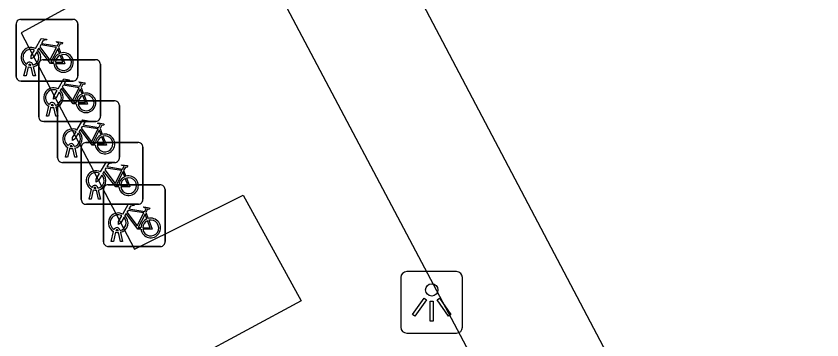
# Model space of a CAD drawing. Extents: x 162880 to 165536, y 384011 to 385179.
# Drawn here: x 163029.83 to 163042.88, y 384216.24 to 384221.49 of the extents above; entities that cross this region are included whole.
import ezdxf

# ---------------------------------------------------------------- set-up
doc = ezdxf.new("R2010")
doc.units = 0
for name, color, linetype in [('IMGEO_Fietsenrek', 7, 'Continuous'), ('IMGEO_Lichtpunt', 7, 'Continuous'), ('IMGEO_Parkeervlak_open', 7, 'Continuous'), ('IMGEO_Rijbaan_lokaal_open', 7, 'Continuous')]:
    doc.layers.add(name, color=color, linetype=linetype)

msp = doc.modelspace()

# ---------------------------------------------------------------- linework, layer by layer
at = {"layer": 'IMGEO_Fietsenrek'}
for p, q in [((163029.904, 384221.441), (163030.745, 384221.441)), ((163030.745, 384221.441), (163029.904, 384221.441)), ((163030.829, 384221.366), (163030.829, 384220.525)), ((163030.829, 384220.525), (163030.829, 384221.366)), ((163029.829, 384220.516), (163029.829, 384221.357)), ((163029.829, 384221.357), (163029.829, 384220.516)), ((163030.516, 384220.99), (163030.552, 384220.895)), ((163030.098, 384220.708), (163030.099, 384220.701)), ((163030.27, 384220.787), (163031.111, 384220.787)), ((163031.111, 384220.787), (163030.27, 384220.787)), ((163031.195, 384220.712), (163031.195, 384219.871)), ((163031.195, 384219.871), (163031.195, 384220.712)), ((163029.956, 384220.525), (163029.995, 384220.685)), ((163030.025, 384220.673), (163029.99, 384220.525)), ((163030.067, 384220.697), (163030.066, 384220.701)), ((163030.108, 384220.525), (163030.074, 384220.667)), ((163030.106, 384220.671), (163030.141, 384220.525)), ((163030.195, 384219.862), (163030.195, 384220.703)), ((163030.195, 384220.703), (163030.195, 384219.862)), ((163029.99, 384220.525), (163029.956, 384220.525)), ((163030.141, 384220.525), (163030.108, 384220.525)), ((163030.754, 384220.441), (163029.913, 384220.441)), ((163029.913, 384220.441), (163030.754, 384220.441)), ((163030.882, 384220.336), (163030.918, 384220.241)), ((163030.577, 384220.12), (163031.418, 384220.12)), ((163031.418, 384220.12), (163030.577, 384220.12)), ((163030.322, 384219.871), (163030.361, 384220.031)), ((163030.391, 384220.019), (163030.356, 384219.871)), ((163030.433, 384220.043), (163030.432, 384220.047)), ((163030.474, 384219.871), (163030.44, 384220.013)), ((163030.464, 384220.054), (163030.465, 384220.047)), ((163030.472, 384220.017), (163030.507, 384219.871)), ((163030.502, 384219.195), (163030.502, 384220.036)), ((163030.502, 384220.036), (163030.502, 384219.195)), ((163031.502, 384220.045), (163031.502, 384219.204)), ((163031.502, 384219.204), (163031.502, 384220.045)), ((163030.356, 384219.871), (163030.322, 384219.871)), ((163030.507, 384219.871), (163030.474, 384219.871)), ((163031.12, 384219.787), (163030.279, 384219.787)), ((163030.279, 384219.787), (163031.12, 384219.787)), ((163031.189, 384219.669), (163031.225, 384219.574)), ((163030.959, 384219.443), (163031.8, 384219.443)), ((163031.8, 384219.443), (163030.959, 384219.443)), ((163030.629, 384219.204), (163030.668, 384219.364)), ((163030.698, 384219.352), (163030.663, 384219.204)), ((163030.74, 384219.376), (163030.739, 384219.38)), ((163030.781, 384219.204), (163030.747, 384219.346)), ((163030.771, 384219.387), (163030.772, 384219.38)), ((163030.779, 384219.35), (163030.814, 384219.204)), ((163030.884, 384218.518), (163030.884, 384219.359)), ((163030.884, 384219.359), (163030.884, 384218.518)), ((163031.884, 384219.368), (163031.884, 384218.527)), ((163031.884, 384218.527), (163031.884, 384219.368)), ((163030.663, 384219.204), (163030.629, 384219.204)), ((163030.814, 384219.204), (163030.781, 384219.204)), ((163031.427, 384219.12), (163030.586, 384219.12)), ((163030.586, 384219.12), (163031.427, 384219.12)), ((163031.571, 384218.992), (163031.607, 384218.897)), ((163031.318, 384218.758), (163032.159, 384218.758)), ((163032.159, 384218.758), (163031.318, 384218.758)), ((163031.011, 384218.527), (163031.05, 384218.687)), ((163031.08, 384218.675), (163031.045, 384218.527)), ((163031.122, 384218.699), (163031.121, 384218.703)), ((163031.163, 384218.527), (163031.129, 384218.669)), ((163031.153, 384218.71), (163031.154, 384218.703)), ((163031.161, 384218.673), (163031.196, 384218.527)), ((163031.243, 384217.833), (163031.243, 384218.674)), ((163031.243, 384218.674), (163031.243, 384217.833)), ((163032.243, 384218.683), (163032.243, 384217.842)), ((163032.243, 384217.842), (163032.243, 384218.683)), ((163031.045, 384218.527), (163031.011, 384218.527)), ((163031.196, 384218.527), (163031.163, 384218.527)), ((163031.809, 384218.443), (163030.968, 384218.443)), ((163030.968, 384218.443), (163031.809, 384218.443)), ((163031.93, 384218.307), (163031.966, 384218.212)), ((163031.37, 384217.842), (163031.409, 384218.002)), ((163031.439, 384217.99), (163031.404, 384217.842)), ((163031.481, 384218.014), (163031.48, 384218.018)), ((163031.522, 384217.842), (163031.488, 384217.984)), ((163031.512, 384218.025), (163031.513, 384218.018)), ((163031.52, 384217.988), (163031.555, 384217.842)), ((163031.404, 384217.842), (163031.37, 384217.842)), ((163031.555, 384217.842), (163031.522, 384217.842)), ((163032.168, 384217.758), (163031.327, 384217.758)), ((163031.327, 384217.758), (163032.168, 384217.758))]:
    msp.add_line(p, q, dxfattribs=at)
for points in [[(163030.142, 384220.967), (163030.237, 384221.131), (163030.323, 384221.117), (163030.325, 384221.108), (163030.269, 384221.097), (163030.242, 384221.052), (163030.498, 384221.011)], [(163030.438, 384220.723), (163030.388, 384220.723), (163030.197, 384220.974), (163030.178, 384220.942)], [(163030.485, 384220.986), (163030.228, 384221.027), (163030.211, 384220.998), (163030.378, 384220.778), (163030.485, 384220.986)], [(163030.498, 384221.011), (163030.523, 384221.06), (163030.517, 384221.064), (163030.494, 384221.068), (163030.482, 384221.075), (163030.481, 384221.078), (163030.483, 384221.083), (163030.578, 384221.068), (163030.58, 384221.058), (163030.57, 384221.045), (163030.558, 384221.039), (163030.544, 384221.045), (163030.516, 384220.99)], [(163030.163, 384220.915), (163030.111, 384220.825), (163030.071, 384220.8), (163030.072, 384220.847), (163030.127, 384220.941)], [(163030.533, 384220.888), (163030.503, 384220.965), (163030.394, 384220.747), (163030.437, 384220.747)], [(163030.467, 384220.747), (163030.587, 384220.746), (163030.543, 384220.86)], [(163030.563, 384220.867), (163030.618, 384220.722), (163030.468, 384220.722)], [(163030.508, 384220.313), (163030.603, 384220.477), (163030.689, 384220.463), (163030.691, 384220.454), (163030.635, 384220.443), (163030.608, 384220.398), (163030.864, 384220.357)], [(163030.804, 384220.069), (163030.754, 384220.069), (163030.563, 384220.32), (163030.544, 384220.288)], [(163030.851, 384220.332), (163030.594, 384220.373), (163030.577, 384220.344), (163030.744, 384220.124), (163030.851, 384220.332)], [(163030.864, 384220.357), (163030.889, 384220.406), (163030.883, 384220.41), (163030.86, 384220.414), (163030.848, 384220.421), (163030.847, 384220.424), (163030.849, 384220.429), (163030.944, 384220.414), (163030.946, 384220.404), (163030.936, 384220.391), (163030.924, 384220.385), (163030.91, 384220.391), (163030.882, 384220.336)], [(163030.529, 384220.261), (163030.477, 384220.171), (163030.437, 384220.146), (163030.438, 384220.193), (163030.493, 384220.287)], [(163030.899, 384220.234), (163030.869, 384220.311), (163030.76, 384220.093), (163030.803, 384220.093)], [(163030.833, 384220.093), (163030.953, 384220.092), (163030.909, 384220.206)], [(163030.929, 384220.213), (163030.984, 384220.068), (163030.834, 384220.068)], [(163030.815, 384219.646), (163030.91, 384219.81), (163030.996, 384219.796), (163030.998, 384219.787), (163030.942, 384219.776), (163030.915, 384219.731), (163031.171, 384219.69)], [(163031.158, 384219.665), (163030.901, 384219.706), (163030.884, 384219.677), (163031.051, 384219.457), (163031.158, 384219.665)], [(163031.171, 384219.69), (163031.196, 384219.739), (163031.19, 384219.743), (163031.167, 384219.747), (163031.155, 384219.754), (163031.154, 384219.757), (163031.156, 384219.762), (163031.251, 384219.747), (163031.253, 384219.737), (163031.243, 384219.724), (163031.231, 384219.718), (163031.217, 384219.724), (163031.189, 384219.669)], [(163030.836, 384219.594), (163030.784, 384219.504), (163030.744, 384219.479), (163030.745, 384219.526), (163030.8, 384219.62)], [(163031.111, 384219.402), (163031.061, 384219.402), (163030.87, 384219.653), (163030.851, 384219.621)], [(163031.206, 384219.567), (163031.176, 384219.644), (163031.067, 384219.426), (163031.11, 384219.426)], [(163031.14, 384219.426), (163031.26, 384219.425), (163031.216, 384219.539)], [(163031.236, 384219.546), (163031.291, 384219.401), (163031.141, 384219.401)], [(163031.197, 384218.969), (163031.292, 384219.133), (163031.378, 384219.119), (163031.38, 384219.11), (163031.324, 384219.099), (163031.297, 384219.054), (163031.553, 384219.013)], [(163031.54, 384218.988), (163031.283, 384219.029), (163031.266, 384219), (163031.433, 384218.78), (163031.54, 384218.988)], [(163031.553, 384219.013), (163031.578, 384219.062), (163031.572, 384219.066), (163031.549, 384219.07), (163031.537, 384219.077), (163031.536, 384219.08), (163031.538, 384219.085), (163031.633, 384219.07), (163031.635, 384219.06), (163031.625, 384219.047), (163031.613, 384219.041), (163031.599, 384219.047), (163031.571, 384218.992)], [(163031.218, 384218.917), (163031.166, 384218.827), (163031.126, 384218.802), (163031.127, 384218.849), (163031.182, 384218.943)], [(163031.493, 384218.725), (163031.443, 384218.725), (163031.252, 384218.976), (163031.233, 384218.944)], [(163031.588, 384218.89), (163031.558, 384218.967), (163031.449, 384218.749), (163031.492, 384218.749)], [(163031.522, 384218.749), (163031.642, 384218.748), (163031.598, 384218.862)], [(163031.618, 384218.869), (163031.673, 384218.724), (163031.523, 384218.724)], [(163031.556, 384218.284), (163031.651, 384218.448), (163031.737, 384218.434), (163031.739, 384218.425), (163031.683, 384218.414), (163031.656, 384218.369), (163031.912, 384218.328)], [(163031.912, 384218.328), (163031.937, 384218.377), (163031.931, 384218.381), (163031.908, 384218.385), (163031.896, 384218.392), (163031.895, 384218.395), (163031.897, 384218.4), (163031.992, 384218.385), (163031.994, 384218.375), (163031.984, 384218.362), (163031.972, 384218.356), (163031.958, 384218.362), (163031.93, 384218.307)], [(163031.577, 384218.232), (163031.525, 384218.142), (163031.485, 384218.117), (163031.486, 384218.164), (163031.541, 384218.258)], [(163031.852, 384218.04), (163031.802, 384218.04), (163031.611, 384218.291), (163031.592, 384218.259)], [(163031.899, 384218.303), (163031.642, 384218.344), (163031.625, 384218.315), (163031.792, 384218.095), (163031.899, 384218.303)], [(163031.947, 384218.205), (163031.917, 384218.282), (163031.808, 384218.064), (163031.851, 384218.064)], [(163031.881, 384218.064), (163032.001, 384218.063), (163031.957, 384218.177)], [(163031.977, 384218.184), (163032.032, 384218.039), (163031.882, 384218.039)]]:
    msp.add_lwpolyline(points, dxfattribs=at)
for centre, radius, start, end in [((163029.907, 384221.363), 0.0779, 92.4484, 184.2845), ((163029.907, 384221.363), 0.0779, 92.4484, 184.2845), ((163030.751, 384221.363), 0.0779, 2.4484, 94.2845), ((163030.751, 384221.363), 0.0779, 2.4484, 94.2845), ((163030.069, 384220.826), 0.159, 62.6766, 242.1369), ((163030.069, 384220.826), 0.129, 63.3192, 238.903), ((163030.069, 384220.826), 0.129, 283.6043, 43.4302), ((163030.069, 384220.826), 0.159, 283.5766, 46.6042), ((163030.596, 384220.742), 0.159, 113.3408, 178.3217), ((163030.596, 384220.742), 0.159, 187.0065, 105.7708), ((163030.596, 384220.742), 0.129, 113.923, 177.9556), ((163030.596, 384220.742), 0.129, 188.6715, 104.5883), ((163030.049, 384220.697), 0.0499, 12.8025, 158.6934), ((163030.049, 384220.697), 0.0174, 12.8025, 163.4502), ((163030.273, 384220.709), 0.0779, 92.4484, 184.2845), ((163030.273, 384220.709), 0.0779, 92.4484, 184.2845), ((163031.117, 384220.709), 0.0779, 2.4484, 94.2845), ((163031.117, 384220.709), 0.0779, 2.4484, 94.2845), ((163030.069, 384220.826), 0.159, 253.9967, 271.7867), ((163030.069, 384220.826), 0.129, 253.415, 269.0204), ((163029.907, 384220.519), 0.0779, 182.4484, 274.2845), ((163029.907, 384220.519), 0.0779, 182.4484, 274.2845), ((163030.751, 384220.519), 0.0779, 272.4484, 4.2845), ((163030.751, 384220.519), 0.0779, 272.4484, 4.2845), ((163030.435, 384220.172), 0.159, 62.6766, 242.1369), ((163030.435, 384220.172), 0.129, 63.3192, 238.903), ((163030.435, 384220.172), 0.129, 283.6043, 43.4302), ((163030.435, 384220.172), 0.159, 283.5766, 46.6042), ((163030.962, 384220.088), 0.159, 113.3408, 178.3217), ((163030.962, 384220.088), 0.159, 187.0065, 105.7708), ((163030.962, 384220.088), 0.129, 113.923, 177.9556), ((163030.962, 384220.088), 0.129, 188.6715, 104.5883), ((163030.415, 384220.043), 0.0499, 12.8025, 158.6934), ((163030.415, 384220.043), 0.0174, 12.8025, 163.4502), ((163030.58, 384220.042), 0.0779, 92.4484, 184.2845), ((163030.58, 384220.042), 0.0779, 92.4484, 184.2845), ((163031.424, 384220.042), 0.0779, 2.4484, 94.2845), ((163031.424, 384220.042), 0.0779, 2.4484, 94.2845), ((163030.435, 384220.172), 0.159, 253.9967, 271.7867), ((163030.435, 384220.172), 0.129, 253.415, 269.0204), ((163030.273, 384219.865), 0.0779, 182.4484, 274.2845), ((163030.273, 384219.865), 0.0779, 182.4484, 274.2845), ((163031.117, 384219.865), 0.0779, 272.4484, 4.2845), ((163031.117, 384219.865), 0.0779, 272.4484, 4.2845), ((163030.742, 384219.505), 0.159, 62.6766, 242.1369), ((163030.742, 384219.505), 0.129, 63.3192, 238.903), ((163030.742, 384219.505), 0.129, 283.6043, 43.4302), ((163030.742, 384219.505), 0.159, 283.5766, 46.6042), ((163031.269, 384219.421), 0.159, 113.3408, 178.3217), ((163031.269, 384219.421), 0.159, 187.0065, 105.7708), ((163031.269, 384219.421), 0.129, 113.923, 177.9556), ((163031.269, 384219.421), 0.129, 188.6715, 104.5883), ((163030.722, 384219.376), 0.0499, 12.8025, 158.6934), ((163030.962, 384219.365), 0.0779, 92.4484, 184.2845), ((163030.962, 384219.365), 0.0779, 92.4484, 184.2845), ((163031.806, 384219.365), 0.0779, 2.4484, 94.2845), ((163031.806, 384219.365), 0.0779, 2.4484, 94.2845), ((163030.742, 384219.505), 0.159, 253.9967, 271.7867), ((163030.722, 384219.376), 0.0174, 12.8025, 163.4502), ((163030.742, 384219.505), 0.129, 253.415, 269.0204), ((163030.58, 384219.198), 0.0779, 182.4484, 274.2845), ((163030.58, 384219.198), 0.0779, 182.4484, 274.2845), ((163031.424, 384219.198), 0.0779, 272.4484, 4.2845), ((163031.424, 384219.198), 0.0779, 272.4484, 4.2845), ((163031.124, 384218.828), 0.159, 62.6766, 242.1369), ((163031.124, 384218.828), 0.129, 63.3192, 238.903), ((163031.124, 384218.828), 0.129, 283.6043, 43.4302), ((163031.124, 384218.828), 0.159, 283.5766, 46.6042), ((163031.651, 384218.744), 0.159, 113.3408, 178.3217), ((163031.651, 384218.744), 0.159, 187.0065, 105.7708), ((163031.321, 384218.68), 0.0779, 92.4484, 184.2845), ((163031.321, 384218.68), 0.0779, 92.4484, 184.2845), ((163031.651, 384218.744), 0.129, 113.923, 177.9556), ((163031.651, 384218.744), 0.129, 188.6715, 104.5883), ((163032.165, 384218.68), 0.0779, 2.4484, 94.2845), ((163032.165, 384218.68), 0.0779, 2.4484, 94.2845), ((163031.104, 384218.699), 0.0499, 12.8025, 158.6934), ((163031.124, 384218.828), 0.159, 253.9967, 271.7867), ((163031.104, 384218.699), 0.0174, 12.8025, 163.4502), ((163031.124, 384218.828), 0.129, 253.415, 269.0204), ((163030.962, 384218.521), 0.0779, 182.4484, 274.2845), ((163030.962, 384218.521), 0.0779, 182.4484, 274.2845), ((163031.806, 384218.521), 0.0779, 272.4484, 4.2845), ((163031.806, 384218.521), 0.0779, 272.4484, 4.2845), ((163031.483, 384218.143), 0.159, 62.6766, 242.1369), ((163031.483, 384218.143), 0.129, 63.3192, 238.903), ((163031.483, 384218.143), 0.129, 283.6043, 43.4302), ((163031.483, 384218.143), 0.159, 283.5766, 46.6042), ((163032.01, 384218.059), 0.159, 113.3408, 178.3217), ((163032.01, 384218.059), 0.159, 187.0065, 105.7708), ((163032.01, 384218.059), 0.129, 113.923, 177.9556), ((163032.01, 384218.059), 0.129, 188.6715, 104.5883), ((163031.463, 384218.014), 0.0499, 12.8025, 158.6934), ((163031.483, 384218.143), 0.159, 253.9967, 271.7867), ((163031.463, 384218.014), 0.0174, 12.8025, 163.4502), ((163031.483, 384218.143), 0.129, 253.415, 269.0204), ((163032.165, 384217.836), 0.0779, 272.4484, 4.2845), ((163032.165, 384217.836), 0.0779, 272.4484, 4.2845), ((163031.321, 384217.836), 0.0779, 182.4484, 274.2845), ((163031.321, 384217.836), 0.0779, 182.4484, 274.2845)]:
    msp.add_arc(centre, radius, start, end, dxfattribs=at)
at = {"layer": 'IMGEO_Lichtpunt'}
for p, q in [((163036.964, 384217.351), (163036.156, 384217.351)), ((163036.964, 384217.351), (163036.156, 384217.351)), ((163036.062, 384217.256), (163036.062, 384216.449)), ((163036.062, 384217.256), (163036.062, 384216.449)), ((163037.058, 384216.449), (163037.058, 384217.256)), ((163037.058, 384216.449), (163037.058, 384217.256)), ((163036.156, 384216.355), (163036.964, 384216.355)), ((163036.156, 384216.355), (163036.964, 384216.355))]:
    msp.add_line(p, q, dxfattribs=at)
for points in [[(163036.436, 384216.92), (163036.475, 384216.892), (163036.287, 384216.63), (163036.249, 384216.657), (163036.436, 384216.92)], [(163036.538, 384216.872), (163036.585, 384216.872), (163036.585, 384216.55), (163036.538, 384216.55), (163036.538, 384216.872)], [(163036.648, 384216.892), (163036.686, 384216.919), (163036.873, 384216.657), (163036.834, 384216.629), (163036.648, 384216.892)]]:
    msp.add_lwpolyline(points, dxfattribs=at)
msp.add_circle((163036.561, 384217.054), 0.0994, dxfattribs=at)
for centre, start, end in [((163036.156, 384217.256), 90, 180), ((163036.156, 384217.256), 90, 180), ((163036.964, 384217.256), 0, 90), ((163036.964, 384217.256), 0, 90), ((163036.156, 384216.449), 180, 270), ((163036.156, 384216.449), 180, 270), ((163036.964, 384216.449), 270, 0), ((163036.964, 384216.449), 270, 360)]:
    msp.add_arc(centre, 0.0946, start, end, dxfattribs=at)
at = {"layer": 'IMGEO_Parkeervlak_open'}
msp.add_lwpolyline([(163040.222, 384210.272), (163041.946, 384211.188), (163032.652, 384228.845), (163037.115, 384231.211), (163036.667, 384232.088), (163041.974, 384234.886), (163042.428, 384234.014), (163046.764, 384236.284)], dxfattribs=at)
at = {"layer": 'IMGEO_Rijbaan_lokaal_open'}
for points in [[(163040.222, 384210.272), (163030.638, 384228.394), (163030.573, 384228.36)], [(163031.645, 384222.176), (163029.909, 384221.222), (163031.746, 384217.714), (163033.509, 384218.592), (163034.445, 384216.88), (163032.685, 384215.929), (163034.558, 384212.413), (163036.313, 384213.338), (163037.227, 384211.57), (163035.501, 384210.661), (163037.341, 384207.082), (163039.122, 384207.993), (163040.025, 384206.274), (163038.287, 384205.356), (163040.136, 384201.833), (163041.934, 384202.742), (163042.828, 384200.993), (163035.824, 384197.269)]]:
    msp.add_lwpolyline(points, dxfattribs=at)

doc.saveas('drawing.dxf')
